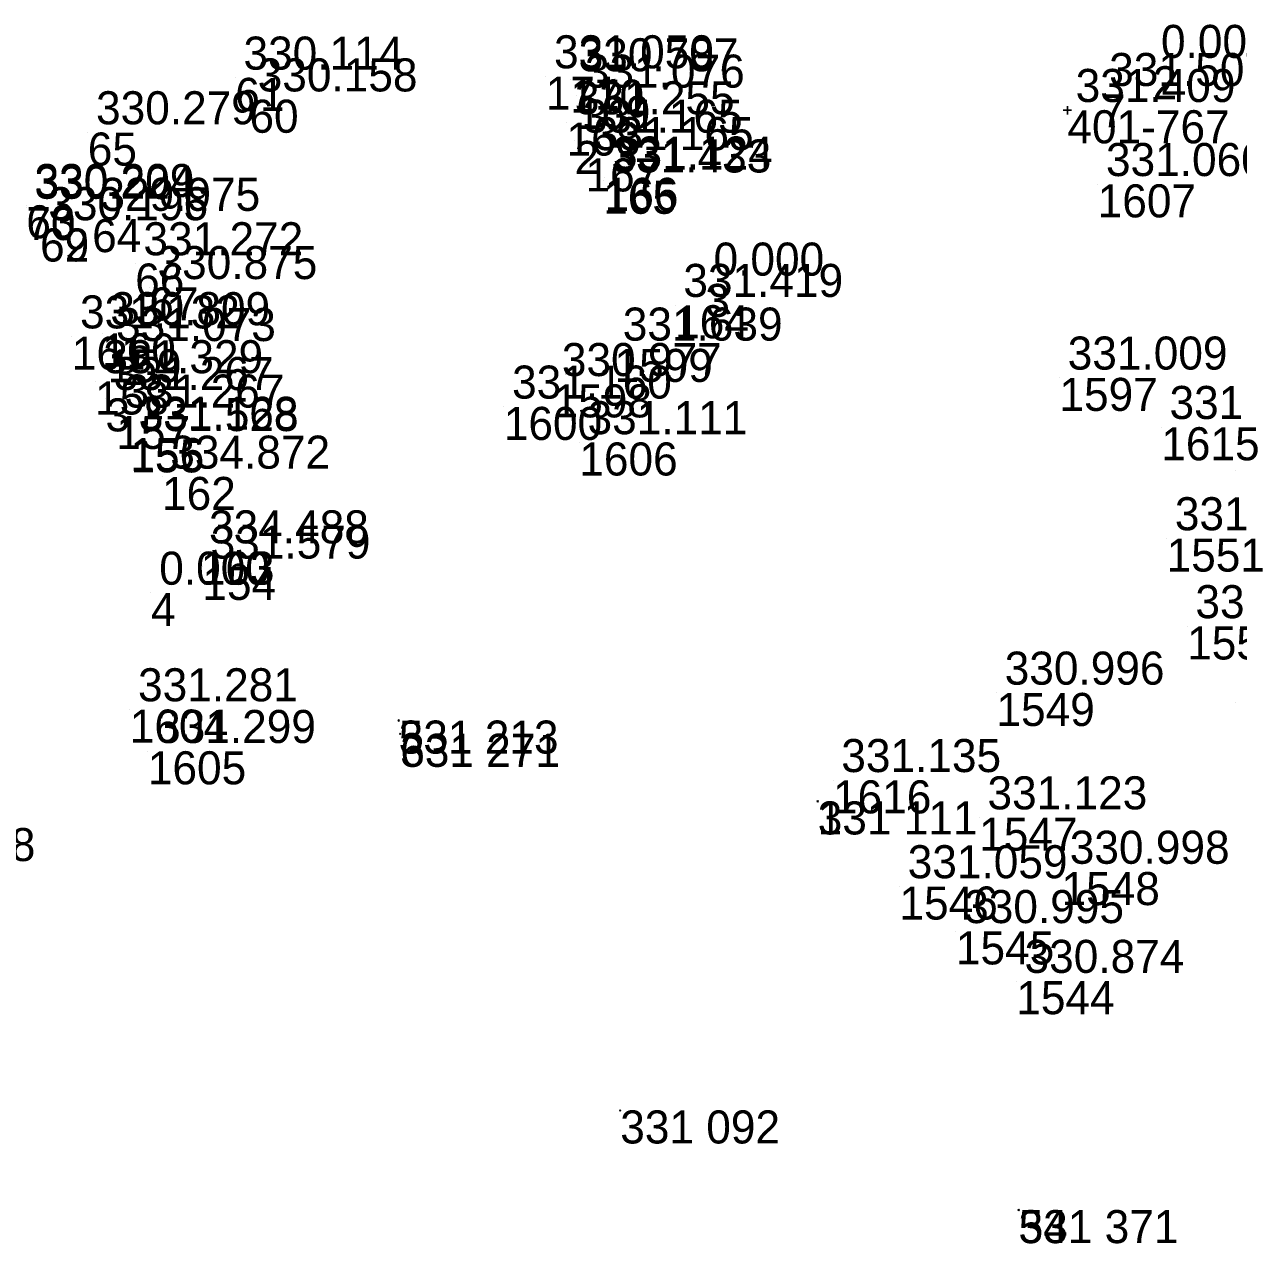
# Model space of a CAD drawing. Extents: x -829398 to -819400, y -1074439 to -1067977.
# Drawn here: x -824542.15 to -824498.07, y -1069992.23 to -1069947.96 of the extents above; entities that cross this region are included whole.
import ezdxf

# ---------------------------------------------------------------- set-up
doc = ezdxf.new("R2010")
doc.units = 0
for name, color, linetype in [('Vrstva 60', 7, 'Continuous'), ('Vrstva 61', 7, 'Continuous'), ('Čísla bodů_doměření_2012', 7, 'Continuous')]:
    doc.layers.add(name, color=color, linetype=linetype)

# ---------------------------------------------------------------- blocks, each defined once
blk = doc.blocks.new('BOD')
at = {"layer": 'Čísla bodů_doměření_2012'}
for p, q in [((-0.15, 0), (0.15, 0)), ((0, -0.15), (0, 0.15))]:
    blk.add_line(p, q, dxfattribs=at)

msp = doc.modelspace()

# ---------------------------------------------------------------- linework, layer by layer
at = {"layer": 'Vrstva 60'}
for p, q in [((-824501.191, -1069949.478), (-824501.191, -1069949.478)), ((-824534.494, -1069949.903), (-824534.494, -1069949.903)), ((-824523.221, -1069949.856), (-824523.221, -1069949.856)), ((-824522.329, -1069949.964), (-824522.329, -1069949.964)), ((-824533.979, -1069950.695), (-824533.979, -1069950.695)), ((-824522.102, -1069950.558), (-824522.102, -1069950.558)), ((-824503.072, -1069950.498), (-824503.072, -1069950.498)), ((-824522.468, -1069951.525), (-824522.468, -1069951.525)), ((-824539.846, -1069951.888), (-824539.846, -1069951.888)), ((-824522.176, -1069952.192), (-824522.176, -1069952.192)), ((-824521.781, -1069952.827), (-824521.781, -1069952.827)), ((-824521.083, -1069953.532), (-824521.083, -1069953.532)), ((-824521.138, -1069953.638), (-824521.138, -1069953.638)), ((-824503.188, -1069953.768), (-824503.188, -1069953.768)), ((-824542.078, -1069954.53), (-824542.078, -1069954.53)), ((-824542.075, -1069954.592), (-824542.075, -1069954.592)), ((-824539.688, -1069955.031), (-824539.688, -1069955.031)), ((-824541.579, -1069955.367), (-824541.579, -1069955.367)), ((-824541.578, -1069955.373), (-824541.578, -1069955.373)), ((-824538.125, -1069956.644), (-824538.125, -1069956.644)), ((-824537.615, -1069957.509), (-824537.615, -1069957.509)), ((-824517.432, -1069957.383), (-824517.432, -1069957.383)), ((-824518.528, -1069958.157), (-824518.528, -1069958.157)), ((-824539.326, -1069959.183), (-824539.326, -1069959.183)), ((-824540.427, -1069959.3), (-824540.427, -1069959.3)), ((-824539.12, -1069959.759), (-824539.12, -1069959.759)), ((-824520.726, -1069959.743), (-824520.726, -1069959.743)), ((-824539.581, -1069960.927), (-824539.581, -1069960.927)), ((-824522.938, -1069961.031), (-824522.938, -1069961.031)), ((-824504.577, -1069960.795), (-824504.577, -1069960.795)), ((-824539.204, -1069961.539), (-824539.204, -1069961.539)), ((-824524.745, -1069961.849), (-824524.745, -1069961.849)), ((-824538.81, -1069962.175), (-824538.81, -1069962.175)), ((-824500.881, -1069962.589), (-824500.881, -1069962.589)), ((-824538.302, -1069962.982), (-824538.302, -1069962.982)), ((-824538.294, -1069963.028), (-824538.294, -1069963.028)), ((-824522.005, -1069963.141), (-824522.005, -1069963.141)), ((-824498.179, -1069964.152), (-824498.179, -1069964.152)), ((-824537.151, -1069964.393), (-824537.151, -1069964.393)), ((-824500.687, -1069966.629), (-824500.687, -1069966.629)), ((-824535.745, -1069967.106), (-824535.745, -1069967.106)), ((-824535.687, -1069967.658), (-824535.687, -1069967.658)), ((-824537.552, -1069968.606), (-824537.552, -1069968.606)), ((-824499.942, -1069969.822), (-824499.942, -1069969.822)), ((-824506.864, -1069972.236), (-824506.864, -1069972.236)), ((-824538.321, -1069972.84), (-824538.321, -1069972.84)), ((-824498.19, -1069972.58), (-824498.19, -1069972.58)), ((-824528.586, -1069973.266), (-824528.532, -1069973.211)), ((-824528.532, -1069973.266), (-824528.586, -1069973.211)), ((-824528.559, -1069973.239), (-824528.559, -1069973.239)), ((-824528.532, -1069973.748), (-824528.478, -1069973.693)), ((-824528.478, -1069973.748), (-824528.532, -1069973.693)), ((-824528.505, -1069973.72), (-824528.505, -1069973.72)), ((-824537.666, -1069974.355), (-824537.666, -1069974.355)), ((-824512.795, -1069975.41), (-824512.795, -1069975.41)), ((-824513.378, -1069976.203), (-824513.324, -1069976.147)), ((-824513.324, -1069976.203), (-824513.378, -1069976.147)), ((-824513.351, -1069976.175), (-824513.351, -1069976.175)), ((-824507.489, -1069976.764), (-824507.489, -1069976.764)), ((-824504.502, -1069978.74), (-824504.502, -1069978.74)), ((-824510.384, -1069979.265), (-824510.384, -1069979.265)), ((-824508.335, -1069980.894), (-824508.335, -1069980.894)), ((-824506.143, -1069982.702), (-824506.143, -1069982.702)), ((-824520.547, -1069987.424), (-824520.492, -1069987.369)), ((-824520.492, -1069987.424), (-824520.547, -1069987.369)), ((-824520.519, -1069987.396), (-824520.519, -1069987.396)), ((-824506.086, -1069991.042), (-824506.032, -1069990.987)), ((-824506.032, -1069991.042), (-824506.086, -1069990.987)), ((-824506.059, -1069991.015), (-824506.059, -1069991.015))]:
    msp.add_line(p, q, dxfattribs=at)

# ---------------------------------------------------------------- block references
msp.add_blockref('BOD', (-824504.288, -1069951.078), dxfattribs=at)

# ---------------------------------------------------------------- texts
for s, p in [('2', (-824501.191, -1069950.678)), ('61', (-824534.494, -1069951.103)), ('171', (-824523.221, -1069951.056)), ('170', (-824522.329, -1069951.164)), ('60', (-824533.979, -1069951.895)), ('169', (-824522.102, -1069951.758)), ('7', (-824503.072, -1069951.698)), ('401-767', (-824504.288, -1069952.278)), ('168', (-824522.468, -1069952.725)), ('65', (-824539.846, -1069953.088)), ('2', (-824522.176, -1069953.392)), ('167', (-824521.781, -1069954.027)), ('166', (-824521.083, -1069954.732)), ('165', (-824521.138, -1069954.838)), ('1607', (-824503.188, -1069954.968)), ('63', (-824542.078, -1069955.73)), ('70', (-824542.075, -1069955.792)), ('64', (-824539.688, -1069956.231)), ('69', (-824541.579, -1069956.567)), ('62', (-824541.578, -1069956.573)), ('66', (-824538.125, -1069957.844)), ('67', (-824537.615, -1069958.709)), ('3', (-824517.432, -1069958.583)), ('164', (-824518.528, -1069959.357)), ('161', (-824540.427, -1069960.5)), ('160', (-824539.326, -1069960.383)), ('1599', (-824520.726, -1069960.943)), ('159', (-824539.12, -1069960.959)), ('158', (-824539.581, -1069962.127)), ('1598', (-824522.938, -1069962.231)), ('1597', (-824504.577, -1069961.995)), ('3', (-824539.204, -1069962.739)), ('1600', (-824524.745, -1069963.049)), ('157', (-824538.81, -1069963.375)), ('1615', (-824500.881, -1069963.789)), ('156', (-824538.302, -1069964.182)), ('155', (-824538.294, -1069964.228)), ('1606', (-824522.005, -1069964.341)), ('162', (-824537.151, -1069965.593)), ('1551', (-824500.687, -1069967.829)), ('163', (-824535.745, -1069968.306)), ('154', (-824535.687, -1069968.858)), ('4', (-824537.552, -1069969.806)), ('1550', (-824499.942, -1069971.022)), ('1549', (-824506.864, -1069973.436)), ('1604', (-824538.321, -1069974.04)), ('5', (-824528.559, -1069974.439)), ('6', (-824528.505, -1069974.92)), ('1605', (-824537.666, -1069975.555)), ('1616', (-824512.795, -1069976.61)), ('1', (-824513.351, -1069977.375)), ('1547', (-824507.489, -1069977.964)), ('1548', (-824504.502, -1069979.94)), ('1546', (-824510.384, -1069980.465)), ('1545', (-824508.335, -1069982.094)), ('1544', (-824506.143, -1069983.902)), ('3', (-824520.519, -1069988.596)), ('54', (-824506.059, -1069992.215))]:
    msp.add_text(s, height=1.2, dxfattribs=at).set_placement(p)
at = {"layer": 'Vrstva 61'}
for s, p in [('0.000', (-824500.891, -1069949.178)), ('330.114', (-824534.194, -1069949.603)), ('331.050', (-824522.921, -1069949.556)), ('330.787', (-824522.029, -1069949.664)), ('331.076', (-824521.802, -1069950.258)), ('331.507', (-824502.772, -1069950.198)), ('330.158', (-824533.679, -1069950.395)), ('331.409', (-824503.988, -1069950.778)), ('330.279', (-824539.546, -1069951.588)), ('331.255', (-824522.168, -1069951.225)), ('331.165', (-824521.876, -1069951.892)), ('331.165', (-824521.481, -1069952.527)), ('331.433', (-824520.838, -1069953.338)), ('331.124', (-824520.783, -1069953.232)), ('331.060', (-824502.888, -1069953.468)), ('330.209', (-824541.778, -1069954.23)), ('330.224', (-824541.775, -1069954.292)), ('329.975', (-824539.388, -1069954.731)), ('330.196', (-824541.279, -1069955.067)), ('330.195', (-824541.278, -1069955.073)), ('331.272', (-824537.825, -1069956.344)), ('330.875', (-824537.315, -1069957.209)), ('0.000', (-824517.132, -1069957.083)), ('331.419', (-824518.228, -1069957.857)), ('331.132', (-824540.127, -1069959)), ('330.809', (-824539.026, -1069958.883)), ('331.073', (-824538.82, -1069959.459)), ('331.639', (-824520.426, -1069959.443)), ('331.009', (-824504.277, -1069960.495)), ('331.329', (-824539.281, -1069960.627)), ('330.977', (-824522.638, -1069960.731)), ('331.267', (-824538.904, -1069961.239)), ('331.160', (-824524.445, -1069961.549)), ('331.267', (-824538.51, -1069961.875)), ('331.168', (-824538.002, -1069962.682)), ('331.112', (-824500.581, -1069962.289)), ('331.528', (-824537.994, -1069962.728)), ('331.111', (-824521.705, -1069962.841)), ('334.872', (-824536.851, -1069964.093)), ('331.094', (-824500.387, -1069966.329)), ('334.488', (-824535.445, -1069966.806)), ('331.579', (-824535.387, -1069967.358)), ('0.000', (-824537.252, -1069968.306)), ('331.104', (-824499.642, -1069969.522)), ('330.996', (-824506.564, -1069971.936)), ('331.281', (-824538.021, -1069972.54)), ('331.299', (-824537.366, -1069974.055)), ('331 213', (-824528.559, -1069974.439)), ('331 271', (-824528.505, -1069974.92)), ('331.135', (-824512.495, -1069975.11)), ('331.123', (-824507.189, -1069976.464)), ('331 111', (-824513.351, -1069977.375)), ('331.328', (-824547.551, -1069978.341)), ('330.998', (-824504.202, -1069978.44)), ('331.059', (-824510.084, -1069978.965)), ('330.995', (-824508.035, -1069980.594)), ('330.874', (-824505.843, -1069982.402)), ('331 092', (-824520.519, -1069988.596)), ('331 371', (-824506.059, -1069992.215))]:
    msp.add_text(s, height=1.2, dxfattribs=at).set_placement(p)

doc.saveas('drawing.dxf')
